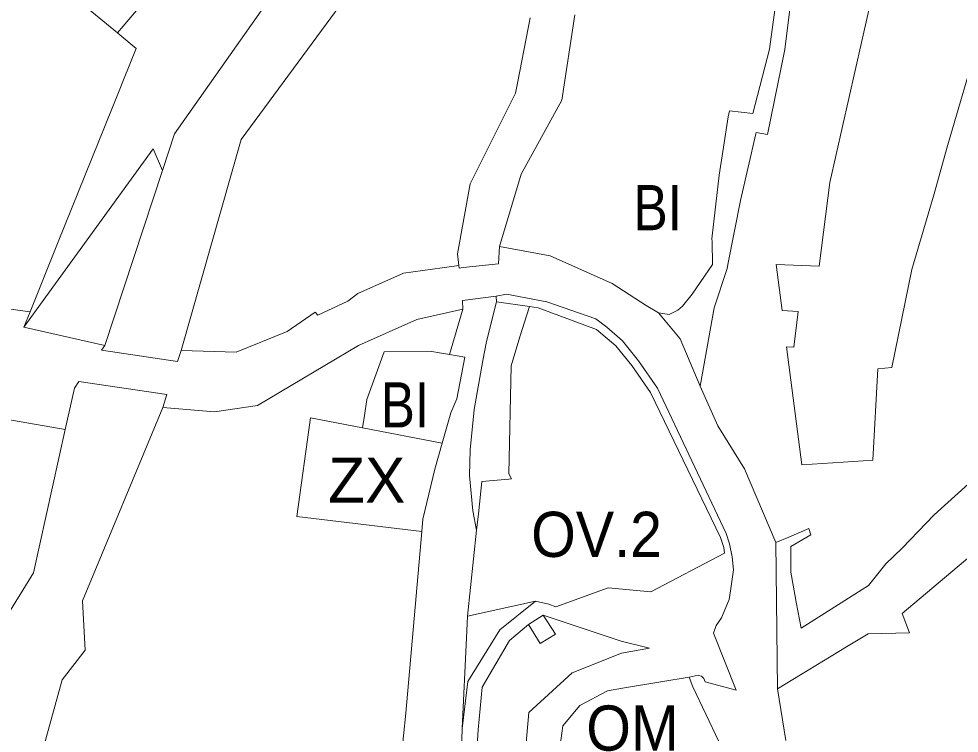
# Model space of a CAD drawing. Extents: x -650451 to -642268, y -1075216 to -1066610.
# Drawn here: x -646163.1 to -645913.4, y -1070109.3 to -1069919.7 of the extents above; entities that cross this region are included whole.
import ezdxf

# ---------------------------------------------------------------- set-up
doc = ezdxf.new("R2010")
doc.units = 0
doc.header["$LTSCALE"] = 4.8
for name, color, linetype, lineweight in [('11', 7, 'Continuous', 13), ('12', 7, 'Continuous', 13), ('15', 7, 'Continuous', 13), ('2', 7, 'Continuous', 13), ('24', 7, 'Continuous', 13), ('34', 7, 'Continuous', 13), ('40', 7, 'Continuous', 13), ('41', 7, 'Continuous', 13), ('43', 7, 'Continuous', 13), ('45', 7, 'Continuous', 13), ('48', 7, 'Continuous', 13)]:
    doc.layers.add(name, color=color, linetype=linetype, lineweight=lineweight)
doc.layers.add('62', color=7, linetype='Continuous')

msp = doc.modelspace()

# ---------------------------------------------------------------- linework, layer by layer
at = {"layer": '11'}
for p, q in [((-646043.98, -1070078.24), (-646041.54, -1070055.39)), ((-646027.71, -1070080.48), (-646023.84, -1070078.03))]:
    msp.add_line(p, q, dxfattribs=at)
for points in [[(-646027.457, -1069996.063), (-646025.17, -1069996.38), (-646009.73, -1070002.19), (-646004.53, -1070006.52), (-646000.31, -1070011.7), (-645995.37, -1070018.86), (-645976.76, -1070057.39), (-645975.86, -1070060.04), (-645975.667, -1070061.487), (-645995.242, -1070071.816), (-646006.589, -1070070.734), (-646020.53, -1070075.79), (-646022.31, -1070075.07), (-646025.87, -1070074.25), (-646043.98, -1070078.24)], [(-646041.54, -1070055.39), (-646041.01, -1070051.13), (-646040.1, -1070042.52), (-646032.95, -1070041.88), (-646032.292, -1070041.824), (-646032.994, -1070040.508), (-646032.35, -1070011.78), (-646030.01, -1070004.12), (-646027.457, -1069996.063)], [(-646023.84, -1070078.03), (-646020.6, -1070082.99), (-646024.66, -1070085.49), (-646027.71, -1070080.48)]]:
    msp.add_lwpolyline(points, dxfattribs=at)
at = {"layer": '12'}
for points in [[(-646020.39, -1070129.18), (-646020.23, -1070125.05), (-646019.71, -1070115.15), (-646018.64, -1070107.32), (-646014.13, -1070101.92), (-646006.74, -1070098.07), (-646002.8, -1070097.37), (-645992.6, -1070095.69), (-645985.08, -1070094.46)], [(-645985.08, -1070094.46), (-645984.1, -1070097.01), (-645977.22, -1070111.51)]]:
    msp.add_lwpolyline(points, dxfattribs=at)
at = {"layer": '15'}
for points in [[(-645993.26, -1069997.71), (-645990.38, -1069998.22), (-645988.11, -1069997.06), (-645986.87, -1069995.99), (-645984.31, -1069992.78), (-645978.91, -1069984.88), (-645979.02, -1069978.79), (-645979.11, -1069978.07), (-645977.08, -1069961.2), (-645976.18, -1069954.95), (-645974.7, -1069945.76), (-645974.41, -1069944.11), (-645968.18, -1069944.85), (-645963.78, -1069927.8), (-645957.97, -1069885.45)], [(-645957.04, -1069906.36), (-645959.68, -1069927.82), (-645964.26, -1069950.41), (-645967.3, -1069949.88), (-645967.35, -1069950.26), (-645971.46, -1069967.93), (-645974.71, -1069984.49), (-645975, -1069985.96), (-645978.48, -1069996.42), (-645982.2, -1070017.17)], [(-646036.36, -1069993.34), (-646033.61, -1069992.78), (-646022.89, -1069994.84), (-646009.87, -1069999.35), (-646006.96, -1070001.52), (-646002.77, -1070005.2), (-645998.52, -1070010.49), (-645993.49, -1070017.76), (-645975.23, -1070056.35), (-645974.34, -1070059.01), (-645973.7, -1070062.5), (-645973.35, -1070065.91), (-645974.15, -1070071.55), (-645974.45, -1070073.8), (-645976.51, -1070078.72), (-645977.95, -1070080.77), (-645978.63, -1070082.76), (-645972.61, -1070097.85), (-645980.87, -1070095.64), (-645981.22, -1070094.8), (-645981.81, -1070094.21), (-645982.59, -1070093.99), (-645983.46, -1070094.05), (-645985.08, -1070094.46)], [(-646025.87, -1070074.25), (-646022.31, -1070075.07), (-646020.53, -1070075.79), (-646006.589, -1070070.734), (-645995.242, -1070071.816), (-645975.667, -1070061.487), (-645975.86, -1070060.04), (-645976.76, -1070057.39), (-645995.37, -1070018.86), (-646000.31, -1070011.7), (-646004.53, -1070006.52), (-646009.73, -1070002.19), (-646025.17, -1069996.38), (-646027.457, -1069996.063), (-646036.22, -1069994.85), (-646036.36, -1069993.34)], [(-645982.2, -1070017.17), (-645987.45, -1070004.6), (-645993.26, -1069997.71)], [(-645962.08, -1070058.72), (-645958.65, -1070057.27), (-645953.31, -1070055.02), (-645952.77, -1070056.63), (-645958.05, -1070059.79), (-645958.13, -1070066.59), (-645957.02, -1070072.53), (-645956.65, -1070074.52), (-645955.34, -1070081.48), (-645937.48, -1070070.14), (-645932.87, -1070064.33), (-645928.56, -1070060.21), (-645920.07, -1070051.36), (-645907.27, -1070039.82)], [(-645901.22, -1070066.97), (-645907.18, -1070059.55), (-645928.51, -1070077.51), (-645926.55, -1070082.68), (-645937.53, -1070082.92), (-645943.32, -1070086.36), (-645961.65, -1070097.54), (-645962.08, -1070058.72)], [(-646045.35, -1070108.04), (-646043.88, -1070095.63), (-646035.35, -1070081.89), (-646025.87, -1070074.25)], [(-646159.26, -1070328.75), (-646152.57, -1070323.39), (-646098.57, -1070285.71), (-646081.74, -1070273.1), (-646064.78, -1070252.22), (-646047.55, -1070221.59), (-646036.61, -1070187.84), (-646033.06, -1070173.32), (-646030.66, -1070153.86), (-646030.51, -1070143.17), (-646029.45, -1070123.88), (-646027.66, -1070103.79), (-646016.12, -1070093.28), (-646003.08, -1070088.07), (-645995.59, -1070086.74), (-646003.18, -1070084.88), (-646023.84, -1070078.03), (-646027.71, -1070080.48)], [(-646027.71, -1070080.48), (-646032.79, -1070084.73), (-646040.05, -1070097.06), (-646041.14, -1070108.39), (-646044.21, -1070156.41), (-646046.84, -1070157.03), (-646061.8, -1070156.29), (-646062.06, -1070154.56)], [(-645985.08, -1070094.46), (-645992.6, -1070095.69), (-646002.8, -1070097.37), (-646006.74, -1070098.07), (-646014.13, -1070101.92), (-646018.64, -1070107.32), (-646019.71, -1070115.15), (-646020.23, -1070125.05), (-646020.39, -1070129.18)], [(-646062.06, -1070154.56), (-646046.76, -1070155.43), (-646045.35, -1070108.04)]]:
    msp.add_lwpolyline(points, dxfattribs=at)
at = {"layer": '2'}
for points in [[(-645929.263, -1069881.347), (-645947.741, -1069963.127), (-645950.559, -1069985.34), (-645962, -1069984.94), (-645960.43, -1069997.16), (-645956.11, -1069997.41), (-645957.26, -1070006.85), (-645959.2, -1070006.76), (-645955.17, -1070038.09), (-645941.45, -1070037.17), (-645936.31, -1070036.82), (-645934.98, -1070012.58), (-645931.29, -1070012.23), (-645925.98, -1069986.2), (-645920.018, -1069966.193), (-645916.63, -1069954.05), (-645907.94, -1069924.17)], [(-645957.97, -1069885.45), (-645963.78, -1069927.8), (-645968.18, -1069944.85), (-645974.41, -1069944.11), (-645974.7, -1069945.76), (-645976.18, -1069954.95), (-645977.08, -1069961.2), (-645979.11, -1069978.07), (-645979.02, -1069978.79), (-645978.91, -1069984.88), (-645984.31, -1069992.78), (-645986.87, -1069995.99), (-645988.11, -1069997.06), (-645990.38, -1069998.22), (-645993.26, -1069997.71)], [(-645982.2, -1070017.17), (-645978.48, -1069996.42), (-645975, -1069985.96), (-645974.71, -1069984.49), (-645971.46, -1069967.93), (-645967.35, -1069950.26), (-645967.3, -1069949.88), (-645964.26, -1069950.41), (-645959.68, -1069927.82), (-645957.04, -1069906.36)], [(-646035.42, -1069980.12), (-646029.65, -1069960.92), (-646018.88, -1069941.32), (-646015.46, -1069918.63)], [(-645993.26, -1069997.71), (-645996.47, -1069995.79), (-646005.51, -1069989.96), (-646021.98, -1069982.59), (-646035.42, -1069980.12)], [(-646071.84, -1070028.3), (-646071.32, -1070024.95), (-646070.67, -1070020.78), (-646066.06, -1070008.11), (-646053.4, -1070007.98), (-646051.35, -1070008.32), (-646048.71, -1070008.77)], [(-646048.71, -1070008.77), (-646044.63, -1070009.47), (-646046.8, -1070020.55), (-646048.34, -1070024.27), (-646050.67, -1070032.37), (-646071.84, -1070028.3)], [(-645962.08, -1070058.72), (-645970.39, -1070039.12), (-645977.5, -1070027.72), (-645982.2, -1070017.17)], [(-645907.27, -1070039.82), (-645920.07, -1070051.36), (-645928.56, -1070060.21), (-645932.87, -1070064.33), (-645937.48, -1070070.14), (-645955.34, -1070081.48), (-645956.65, -1070074.52), (-645957.02, -1070072.53), (-645958.13, -1070066.59), (-645958.05, -1070059.79), (-645952.77, -1070056.63), (-645953.31, -1070055.02), (-645958.65, -1070057.27), (-645962.08, -1070058.72)], [(-645961.65, -1070097.54), (-645943.32, -1070086.36), (-645937.53, -1070082.92), (-645926.55, -1070082.68), (-645928.51, -1070077.51), (-645907.18, -1070059.55), (-645901.22, -1070066.97)], [(-645959.4, -1070111.28), (-645961.65, -1070097.54)]]:
    msp.add_lwpolyline(points, dxfattribs=at)
at = {"layer": '24'}
for points in [[(-646336.7, -1069973.01), (-646283.91, -1069980.56), (-646247.8, -1069985.48), (-646181.5, -1069994.54), (-646160.09, -1069997.51), (-646161.71, -1070001.55), (-646140.27, -1070006.41)], [(-646046.28, -1069985.18), (-646046.2, -1069985.92), (-646045.07, -1069985.73), (-646035.75, -1069984.73), (-646035.42, -1069980.12)], [(-646035.42, -1069980.12), (-646021.98, -1069982.59), (-646005.51, -1069989.96), (-645996.47, -1069995.79), (-645993.26, -1069997.71)], [(-646119.95, -1070007.73), (-646105.35, -1070008.18), (-646091.87, -1070002.66), (-646084.39, -1069997.53), (-646083.67, -1069998.4), (-646075.69, -1069994.68), (-646073.1, -1069992.61), (-646060.94, -1069987.19), (-646050.68, -1069985.78), (-646046.28, -1069985.18)], [(-646036.36, -1069993.34), (-646045.27, -1069994.44), (-646045.22, -1069996.81)], [(-645985.08, -1070094.46), (-645983.46, -1070094.05), (-645982.59, -1070093.99), (-645981.81, -1070094.21), (-645981.22, -1070094.8), (-645980.87, -1070095.64), (-645972.61, -1070097.85), (-645978.63, -1070082.76), (-645977.95, -1070080.77), (-645976.51, -1070078.72), (-645974.45, -1070073.8), (-645974.15, -1070071.55), (-645973.35, -1070065.91), (-645973.7, -1070062.5), (-645974.34, -1070059.01), (-645975.23, -1070056.35), (-645993.49, -1070017.76), (-645998.52, -1070010.49), (-646002.77, -1070005.2), (-646006.96, -1070001.52), (-646009.87, -1069999.35), (-646022.89, -1069994.84), (-646033.61, -1069992.78), (-646036.36, -1069993.34)], [(-646045.22, -1069996.81), (-646057.37, -1069999.5), (-646072.89, -1070006.37), (-646099.71, -1070022.3), (-646111.08, -1070024.01), (-646124.87, -1070022.9), (-646123.74, -1070019.41)], [(-645993.26, -1069997.71), (-645987.45, -1070004.6), (-645982.2, -1070017.17)], [(-646140.27, -1070006.41), (-646141.14, -1070007.63), (-646120.91, -1070010.7), (-646119.95, -1070007.73)], [(-646123.74, -1070019.41), (-646147.11, -1070016.01), (-646148.34, -1070017.73), (-646150.767, -1070028.738), (-646166.5, -1070025.93)], [(-645982.2, -1070017.17), (-645977.5, -1070027.72), (-645970.39, -1070039.12), (-645962.08, -1070058.72), (-645961.65, -1070097.54)], [(-645977.22, -1070111.51), (-645984.1, -1070097.01), (-645985.08, -1070094.46)], [(-645961.65, -1070097.54), (-645959.4, -1070111.28)]]:
    msp.add_lwpolyline(points, dxfattribs=at)
at = {"layer": '34'}
for points in [[(-646231.73, -1069845.42), (-646203.48, -1069868.65), (-646142.68, -1069918.62), (-646136.88, -1069923.39)], [(-646136.88, -1069923.39), (-646136.23, -1069923.94), (-646131.96, -1069927.57), (-646135.28, -1069935.88), (-646136.46, -1069938.84), (-646152.59, -1069978.9), (-646160.09, -1069997.51)], [(-646160.09, -1069997.51), (-646181.5, -1069994.54), (-646247.8, -1069985.48), (-646283.91, -1069980.56), (-646336.7, -1069973.01)]]:
    msp.add_lwpolyline(points, dxfattribs=at)
at = {"layer": '40'}
for points in [[(-646124.87, -1070022.9), (-646111.08, -1070024.01), (-646099.71, -1070022.3), (-646072.89, -1070006.37), (-646057.37, -1069999.5), (-646045.22, -1069996.81), (-646048.71, -1070008.77)], [(-646041.54, -1070055.39), (-646042.55, -1070050.3), (-646043.4, -1070040.96), (-646043.21, -1070034.06), (-646042.16, -1070023.43), (-646039.83, -1070010.38), (-646038.93, -1070005.37), (-646036.22, -1069994.85), (-646027.457, -1069996.063)], [(-646027.457, -1069996.063), (-646030.01, -1070004.12), (-646032.35, -1070011.78), (-646032.994, -1070040.508), (-646032.292, -1070041.824), (-646032.95, -1070041.88), (-646040.1, -1070042.52), (-646041.01, -1070051.13), (-646041.54, -1070055.39)], [(-646048.71, -1070008.77), (-646051.35, -1070008.32), (-646053.4, -1070007.98), (-646066.06, -1070008.11), (-646070.67, -1070020.78), (-646071.32, -1070024.95), (-646071.84, -1070028.3)], [(-646160.94, -1070129.14), (-646160.6, -1070127.76), (-646151.53, -1070095.19), (-646145.47, -1070087.27), (-646146.19, -1070074.15), (-646124.87, -1070022.9)], [(-646071.84, -1070028.3), (-646085.64, -1070025.65), (-646089.25, -1070051.8), (-646056.09, -1070055.76)], [(-646056.09, -1070055.76), (-646060.36, -1070103.99), (-646062.8, -1070128.04), (-646064.44, -1070138.99), (-646062.06, -1070154.56), (-646061.8, -1070156.29)]]:
    msp.add_lwpolyline(points, dxfattribs=at)
at = {"layer": '41'}
msp.add_lwpolyline([(-646161.71, -1070001.55), (-646127.44, -1069954.2), (-646124.96, -1069959.99), (-646140.27, -1070006.41)], close=True, dxfattribs=at)
at = {"layer": '43'}
msp.add_line((-646071.84, -1070028.3), (-646050.67, -1070032.37), dxfattribs=at)
for points in [[(-645907.94, -1069924.17), (-645916.63, -1069954.05), (-645920.018, -1069966.193), (-645925.98, -1069986.2), (-645931.29, -1070012.23), (-645934.98, -1070012.58), (-645936.31, -1070036.82), (-645941.45, -1070037.17), (-645955.17, -1070038.09), (-645959.2, -1070006.76), (-645957.26, -1070006.85), (-645956.11, -1069997.41), (-645960.43, -1069997.16), (-645962, -1069984.94), (-645950.559, -1069985.34), (-645947.741, -1069963.127), (-645929.263, -1069881.347)], [(-646056.09, -1070055.76), (-646089.25, -1070051.8), (-646085.64, -1070025.65), (-646071.84, -1070028.3)], [(-646050.67, -1070032.37), (-646052.63, -1070039.21), (-646055.78, -1070052.52), (-646056.09, -1070055.76)]]:
    msp.add_lwpolyline(points, dxfattribs=at)
at = {"layer": '45'}
msp.add_line((-646140.27, -1070006.41), (-646124.96, -1069959.99), dxfattribs=at)
for points in [[(-646124.96, -1069959.99), (-646121.75, -1069950.24), (-646086.68, -1069900.4), (-646076.24, -1069876.52), (-646068.64, -1069840.94), (-646062.91, -1069794.85), (-646051.95, -1069771.98), (-646040.53, -1069755.58), (-646031.15, -1069747.2), (-646009.2, -1069734.98), (-645970.08, -1069692.61), (-645948.61, -1069657.43), (-645943.44, -1069636.76), (-645942.58, -1069624.73), (-645941.5, -1069609.76), (-645944.19, -1069571.66), (-645957.35, -1069496.35)], [(-646077.78, -1069916.11), (-646104.04, -1069951.75), (-646119.95, -1070007.73), (-646120.91, -1070010.7)], [(-646046.28, -1069985.18), (-646046.63, -1069982.04), (-646043.2, -1069963.46), (-646031.24, -1069939.45), (-646030.62, -1069936.3), (-646027.3, -1069919.47)], [(-646015.46, -1069918.63), (-646018.88, -1069941.32), (-646029.65, -1069960.92), (-646035.42, -1069980.12)], [(-646035.42, -1069980.12), (-646035.75, -1069984.73), (-646045.07, -1069985.73), (-646046.2, -1069985.92), (-646046.28, -1069985.18)], [(-646045.22, -1069996.81), (-646045.27, -1069994.44), (-646036.36, -1069993.34), (-646036.22, -1069994.85)], [(-646050.67, -1070032.37), (-646048.34, -1070024.27), (-646046.8, -1070020.55), (-646044.63, -1070009.47), (-646048.71, -1070008.77), (-646045.22, -1069996.81)], [(-646036.22, -1069994.85), (-646038.93, -1070005.37), (-646039.83, -1070010.38), (-646042.16, -1070023.43), (-646043.21, -1070034.06), (-646043.4, -1070040.96), (-646042.55, -1070050.3), (-646041.54, -1070055.39), (-646043.98, -1070078.24)], [(-646120.91, -1070010.7), (-646141.14, -1070007.63), (-646140.27, -1070006.41)], [(-646148.34, -1070017.73), (-646147.11, -1070016.01), (-646123.74, -1070019.41), (-646124.87, -1070022.9)], [(-646167.42, -1070080.12), (-646159.14, -1070066.71), (-646150.767, -1070028.738), (-646148.34, -1070017.73)], [(-646124.87, -1070022.9), (-646146.19, -1070074.15), (-646145.47, -1070087.27), (-646151.53, -1070095.19), (-646160.6, -1070127.76), (-646160.94, -1070129.14), (-646170.63, -1070128.8)], [(-646056.09, -1070055.76), (-646055.78, -1070052.52), (-646052.63, -1070039.21), (-646050.67, -1070032.37)], [(-646062.06, -1070154.56), (-646064.44, -1070138.99), (-646062.8, -1070128.04), (-646060.36, -1070103.99), (-646056.09, -1070055.76)], [(-646043.98, -1070078.24), (-646044.25, -1070084.03), (-646045.35, -1070108.04)], [(-646045.35, -1070108.04), (-646046.76, -1070155.43), (-646062.06, -1070154.56)]]:
    msp.add_lwpolyline(points, dxfattribs=at)
at = {"layer": '48'}
msp.add_line((-646161.71, -1070001.55), (-646160.09, -1069997.51), dxfattribs=at)
for points in [[(-645957.35, -1069496.35), (-645944.19, -1069571.66), (-645941.5, -1069609.76), (-645942.58, -1069624.73), (-645943.44, -1069636.76), (-645948.61, -1069657.43), (-645970.08, -1069692.61), (-646009.2, -1069734.98), (-646031.15, -1069747.2), (-646040.53, -1069755.58), (-646051.95, -1069771.98), (-646062.91, -1069794.85), (-646068.64, -1069840.94), (-646076.24, -1069876.52), (-646086.68, -1069900.4), (-646121.75, -1069950.24), (-646124.96, -1069959.99)], [(-646160.09, -1069997.51), (-646152.59, -1069978.9), (-646136.46, -1069938.84), (-646135.28, -1069935.88), (-646131.96, -1069927.57), (-646136.23, -1069923.94), (-646136.88, -1069923.39), (-646127.84, -1069912.695)], [(-646124.96, -1069959.99), (-646127.44, -1069954.2), (-646161.71, -1070001.55)], [(-646215.99, -1070118.79), (-646207.09, -1070111.31), (-646189.94, -1070089.25), (-646185.32, -1070079.18), (-646183.13, -1070074.4), (-646178.45, -1070064.21), (-646178.19, -1070063.45), (-646171.45, -1070044.1), (-646166.5, -1070025.93), (-646150.767, -1070028.738)], [(-646150.767, -1070028.738), (-646159.14, -1070066.71), (-646167.42, -1070080.12)], [(-646045.35, -1070108.04), (-646044.25, -1070084.03), (-646043.98, -1070078.24), (-646025.87, -1070074.25)], [(-646025.87, -1070074.25), (-646035.35, -1070081.89), (-646043.88, -1070095.63), (-646045.35, -1070108.04)], [(-646023.84, -1070078.03), (-646003.18, -1070084.88), (-645995.59, -1070086.74), (-646003.08, -1070088.07), (-646016.12, -1070093.28), (-646027.66, -1070103.79), (-646029.45, -1070123.88), (-646030.51, -1070143.17), (-646030.66, -1070153.86), (-646033.06, -1070173.32), (-646036.61, -1070187.84), (-646047.55, -1070221.59), (-646064.78, -1070252.22), (-646081.74, -1070273.1), (-646098.57, -1070285.71), (-646152.57, -1070323.39), (-646159.26, -1070328.75)], [(-646027.71, -1070080.48), (-646024.66, -1070085.49), (-646020.6, -1070082.99), (-646023.84, -1070078.03)], [(-646046.84, -1070157.03), (-646044.21, -1070156.41), (-646041.14, -1070108.39), (-646040.05, -1070097.06), (-646032.79, -1070084.73), (-646027.71, -1070080.48)]]:
    msp.add_lwpolyline(points, dxfattribs=at)

# ---------------------------------------------------------------- texts
at = {"layer": '62'}
for s, width, p in [('BI', 0.85, (-645999.868, -1069975.818)), ('BI', 0.85, (-646067, -1070028.171)), ('OV.2', 0.95, (-646027.032, -1070062.535)), ('OM', 0.95, (-646012.403, -1070113.953))]:
    msp.add_text(s, height=12, dxfattribs=dict(at, width=width)).set_placement(p)
msp.add_text('ZX', height=12, dxfattribs=at).set_placement((-646080.953, -1070048.146))

doc.saveas('drawing.dxf')
